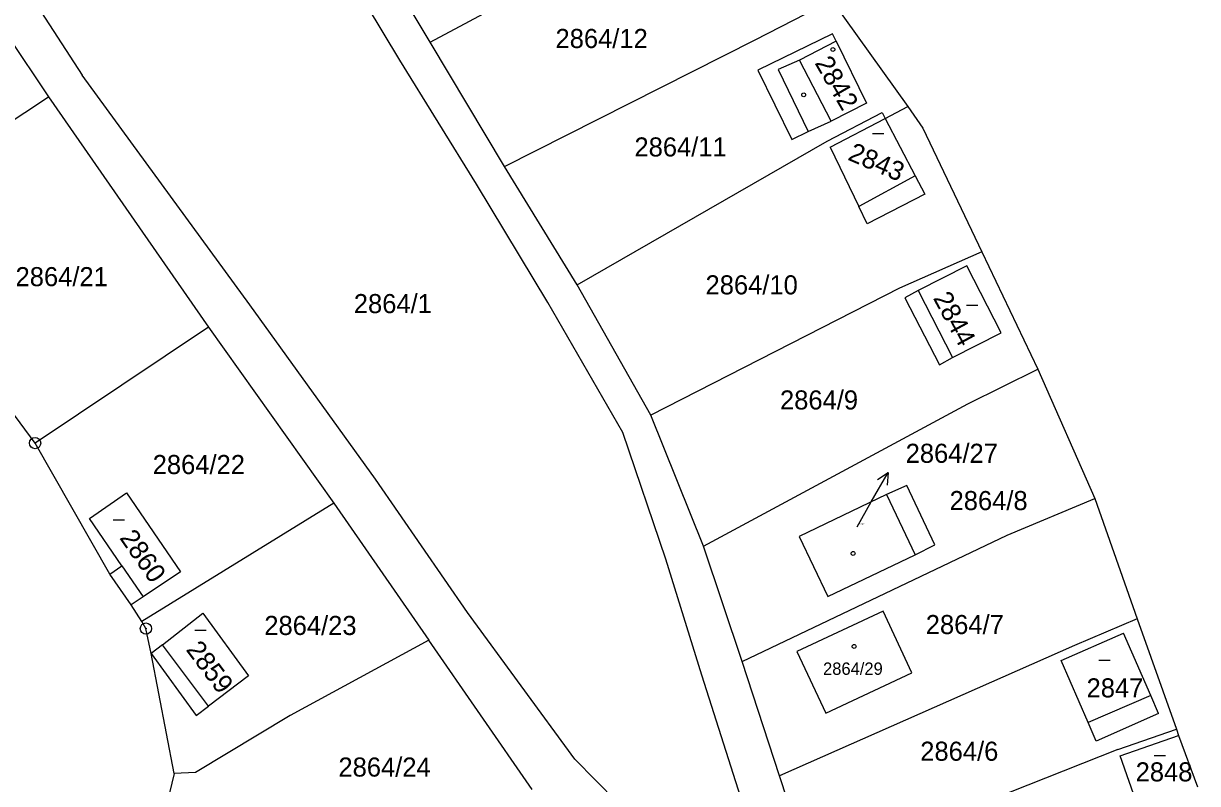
# Model space of a CAD drawing. Extents: x -736345 to -729997, y -1130177 to -1122501.
# Drawn here: x -735140.9 to -735036.4, y -1124094.6 to -1124026.9 of the extents above; entities that cross this region are included whole.
import ezdxf

# ---------------------------------------------------------------- set-up
doc = ezdxf.new("R2010")
doc.units = 0
for name, color, linetype in [('Vrstva 1', 7, 'Continuous'), ('Vrstva 13', 7, 'Continuous'), ('Vrstva 16', 7, 'Continuous'), ('Vrstva 18', 7, 'Continuous'), ('Vrstva 19', 7, 'Continuous'), ('Vrstva 25', 7, 'Continuous'), ('Vrstva 4', 7, 'Continuous')]:
    doc.layers.add(name, color=color, linetype=linetype)

msp = doc.modelspace()

# ---------------------------------------------------------------- linework, layer by layer
at = {"layer": 'Vrstva 1'}
for points in [[(-735147.12, -1124013.96), (-735135.7, -1124031.51)], [(-735104.72, -1124028.56), (-735080.66, -1124015.68)], [(-735149.68, -1124017.01), (-735138.72, -1124033.42)], [(-735104.72, -1124028.56), (-735110.57, -1124018.75)], [(-735107.41, -1124030.17), (-735113.26, -1124020.42)], [(-735075.79, -1124028.36), (-735068.94, -1124024.84)], [(-735068.9, -1124027.81), (-735075.53, -1124031.05)], [(-735068.58, -1124028.47), (-735068.9, -1124027.81)], [(-735098.1, -1124039.62), (-735104.72, -1124028.56)], [(-735098.1, -1124039.62), (-735075.79, -1124028.36)], [(-735068.58, -1124028.47), (-735065.88, -1124033.98)], [(-735100.6, -1124041.19), (-735107.41, -1124030.17)], [(-735075.53, -1124031.05), (-735072.51, -1124037.23)], [(-735120.77, -1124051.94), (-735135.7, -1124031.51)], [(-735155.5, -1124044.53), (-735138.72, -1124033.42)], [(-735138.72, -1124033.42), (-735124.46, -1124053.94)], [(-735065.88, -1124033.98), (-735069.01, -1124035.6)], [(-735064.2, -1124035.35), (-735062.2, -1124034.3)], [(-735069.37, -1124037.38), (-735064.48, -1124034.82)], [(-735069.11, -1124037.92), (-735064.2, -1124035.35)], [(-735064.48, -1124034.82), (-735064.2, -1124035.35)], [(-735064.2, -1124035.35), (-735061.53, -1124040.45)], [(-735071.05, -1124036.52), (-735069.01, -1124035.6)], [(-735091.64, -1124050.18), (-735069.37, -1124037.38)], [(-735072.51, -1124037.23), (-735071.05, -1124036.52)], [(-735069.11, -1124037.92), (-735066.56, -1124043.19)], [(-735091.64, -1124050.18), (-735098.1, -1124039.62)], [(-735061.53, -1124040.45), (-735060.67, -1124042.09)], [(-735094.24, -1124051.74), (-735100.6, -1124041.19)], [(-735060.67, -1124042.09), (-735065.81, -1124044.75)], [(-735065.81, -1124044.75), (-735066.56, -1124043.19)], [(-735055.6, -1124047.22), (-735062.92, -1124050.47)], [(-735056.94, -1124048.47), (-735061.26, -1124050.66)], [(-735053.86, -1124054.43), (-735056.94, -1124048.47)], [(-735085.07, -1124061.78), (-735091.64, -1124050.18)], [(-735062.92, -1124050.47), (-735085.07, -1124061.78)], [(-735061.26, -1124050.66), (-735062.46, -1124051.32)], [(-735109.58, -1124067.47), (-735120.77, -1124051.94)], [(-735087.57, -1124063.32), (-735094.24, -1124051.74)], [(-735062.46, -1124051.32), (-735059.38, -1124057.28)], [(-735124.46, -1124053.94), (-735139.9, -1124064.26)], [(-735124.46, -1124053.94), (-735113.31, -1124069.62)], [(-735058.22, -1124056.65), (-735053.86, -1124054.43)], [(-735059.38, -1124057.28), (-735058.22, -1124056.65)], [(-735139.9, -1124064.26), (-735144.94, -1124057.46)], [(-735056.85, -1124060.78), (-735050.62, -1124057.68)], [(-735080.37, -1124073.45), (-735056.85, -1124060.78)], [(-735080.37, -1124073.45), (-735085.07, -1124061.78)], [(-735083.73, -1124074.59), (-735087.57, -1124063.32)], [(-735133.24, -1124075.93), (-735139.9, -1124064.26)], [(-735101.41, -1124079.36), (-735109.58, -1124067.47)], [(-735135.06, -1124070.97), (-735131.75, -1124068.7)], [(-735131.75, -1124068.7), (-735126.96, -1124075.72)], [(-735064.08, -1124068.84), (-735071.87, -1124072.57)], [(-735062.28, -1124068.05), (-735064.08, -1124068.84)], [(-735059.78, -1124073.32), (-735062.28, -1124068.05)], [(-735113.31, -1124069.62), (-735130.4, -1124080.16)], [(-735113.31, -1124069.62), (-735104.83, -1124081.82)], [(-735053.33, -1124072.47), (-735045.54, -1124069.19)], [(-735132.17, -1124075.19), (-735135.06, -1124070.97)], [(-735076.95, -1124083.72), (-735053.33, -1124072.47)], [(-735071.87, -1124072.57), (-735069.32, -1124077.91)], [(-735076.95, -1124083.72), (-735080.37, -1124073.45)], [(-735061.52, -1124074.2), (-735059.78, -1124073.32)], [(-735080.52, -1124084.92), (-735083.73, -1124074.59)], [(-735069.32, -1124077.91), (-735061.52, -1124074.2)], [(-735133.24, -1124075.93), (-735132.17, -1124075.19)], [(-735131.36, -1124078.67), (-735133.24, -1124075.93)], [(-735126.96, -1124075.72), (-735130.29, -1124077.94)], [(-735130.29, -1124077.94), (-735131.36, -1124078.67)], [(-735130.4, -1124080.16), (-735131.36, -1124078.67)], [(-735061.83, -1124084.72), (-735064.39, -1124079.24), (-735072.06, -1124082.83), (-735069.48, -1124088.31), (-735061.83, -1124084.72)], [(-735130.03, -1124080.78), (-735130.4, -1124080.16)], [(-735128.57, -1124082.22), (-735124.95, -1124079.41)], [(-735124.95, -1124079.41), (-735120.9, -1124085)], [(-735091.85, -1124092.41), (-735101.41, -1124079.36)], [(-735041.75, -1124079.9), (-735047.34, -1124082.28)], [(-735129.56, -1124082.99), (-735130.03, -1124080.78)], [(-735048.54, -1124083.61), (-735042.97, -1124081.18)], [(-735040.56, -1124086.73), (-735042.97, -1124081.18)], [(-735128.57, -1124082.22), (-735129.56, -1124082.99)], [(-735104.83, -1124081.82), (-735117.2, -1124088.52)], [(-735095.63, -1124095.12), (-735104.83, -1124081.82)], [(-735047.34, -1124082.28), (-735073.6, -1124093.88)], [(-735129.56, -1124082.99), (-735125.57, -1124088.51)], [(-735127.51, -1124093.67), (-735129.56, -1124082.99)], [(-735073.6, -1124093.88), (-735076.95, -1124083.72)], [(-735046.14, -1124089.14), (-735048.54, -1124083.61)], [(-735120.9, -1124085), (-735124.47, -1124087.68)], [(-735076.86, -1124096.48), (-735080.52, -1124084.92)], [(-735125.57, -1124088.51), (-735124.47, -1124087.68)], [(-735039.86, -1124088.35), (-735040.56, -1124086.73)], [(-735117.2, -1124088.52), (-735125.63, -1124093.59)], [(-735039.86, -1124088.35), (-735045.42, -1124090.81)], [(-735045.42, -1124090.81), (-735046.14, -1124089.14)], [(-735043.49, -1124091.55), (-735038.27, -1124089.74)], [(-735043.29, -1124092.12), (-735038.07, -1124090.31)], [(-735043.49, -1124091.55), (-735070.81, -1124102.37)], [(-735088.09, -1124096.21), (-735091.85, -1124092.41)], [(-735041.67, -1124096.67), (-735043.29, -1124092.12)], [(-735127.51, -1124093.67), (-735129.23, -1124100.8)], [(-735125.63, -1124093.59), (-735127.51, -1124093.67)], [(-735070.81, -1124102.37), (-735073.6, -1124093.88)]]:
    msp.add_lwpolyline(points, dxfattribs=at)
at = {"layer": 'Vrstva 13'}
for points in [[(-735068.94, -1124024.84), (-735062.2, -1124034.3)], [(-735062.2, -1124034.3), (-735060.84, -1124036.21)], [(-735060.84, -1124036.21), (-735055.6, -1124047.22)], [(-735055.6, -1124047.22), (-735050.62, -1124057.68)], [(-735050.62, -1124057.68), (-735045.54, -1124069.19)], [(-735045.54, -1124069.19), (-735041.75, -1124079.9)], [(-735041.75, -1124079.9), (-735038.27, -1124089.74)], [(-735038.27, -1124089.74), (-735038.07, -1124090.31)], [(-735038.07, -1124090.31), (-735036.39, -1124094.86)]]:
    msp.add_lwpolyline(points, dxfattribs=at)
at = {"layer": 'Vrstva 16'}
msp.add_lwpolyline([(-735066.71, -1124071.71), (-735065.44, -1124069.49)], dxfattribs=at)
at = {"layer": 'Vrstva 25'}
for points in [[(-735065.32, -1124036.68), (-735064.32, -1124036.68)], [(-735056.96, -1124051.97), (-735055.96, -1124051.97)], [(-735065.44, -1124069.49), (-735063.95, -1124066.887)], [(-735064.88, -1124067.506), (-735063.95, -1124066.887), (-735064.013, -1124068.003)], [(-735132.94, -1124071.1), (-735131.94, -1124071.1)], [(-735125.68, -1124080.91), (-735124.68, -1124080.91)], [(-735045.17, -1124083.59), (-735044.17, -1124083.59)], [(-735040.25, -1124092.09), (-735039.25, -1124092.09)]]:
    msp.add_lwpolyline(points, dxfattribs=at)
for centre, radius in [((-735068.86, -1124029.21), 0.175), ((-735071.46, -1124033.25), 0.175), ((-735139.9, -1124064.26), 0.5), ((-735139.9, -1124064.26), 0.032), ((-735067.06, -1124074.09), 0.175), ((-735130.03, -1124080.78), 0.5), ((-735130.03, -1124080.78), 0.032), ((-735066.97, -1124082.37), 0.175)]:
    msp.add_circle(centre, radius, dxfattribs=at)
at = {"layer": 'Vrstva 4'}
for points in [[(-735068.58, -1124028.47), (-735071.84, -1124030.15)], [(-735071.84, -1124030.15), (-735073.74, -1124031)], [(-735069.01, -1124035.6), (-735071.84, -1124030.15)], [(-735073.74, -1124031), (-735071.05, -1124036.52)], [(-735061.53, -1124040.45), (-735066.56, -1124043.19)], [(-735061.26, -1124050.66), (-735058.22, -1124056.65)], [(-735064.08, -1124068.84), (-735061.52, -1124074.2)], [(-735132.17, -1124075.19), (-735130.29, -1124077.94)], [(-735124.47, -1124087.68), (-735128.57, -1124082.22)], [(-735040.56, -1124086.73), (-735046.14, -1124089.14)]]:
    msp.add_lwpolyline(points, dxfattribs=at)

# ---------------------------------------------------------------- texts
at = {"layer": 'Vrstva 16'}
msp.add_text('2864/27', height=1.7, dxfattribs=at).set_placement((-735062.38, -1124066.02))
at = {"layer": 'Vrstva 18'}
for s, p in [('2864/12', (-735093.56, -1124029.08)), ('2864/11', (-735086.53, -1124038.74)), ('2864/21', (-735141.64, -1124050.29)), ('2864/10', (-735080.2, -1124051.02)), ('2864/1', (-735111.52, -1124052.69)), ('2864/9', (-735073.57, -1124061.27)), ('2864/22', (-735129.43, -1124067.02)), ('2864/8', (-735058.47, -1124070.23)), ('2864/23', (-735119.49, -1124081.35)), ('2864/7', (-735060.59, -1124081.27)), ('2864/6', (-735061.08, -1124092.55)), ('2864/24', (-735112.89, -1124093.96))]:
    msp.add_text(s, height=1.7, dxfattribs=at).set_placement(p)
at = {"layer": 'Vrstva 19'}
for s, rotation, p in [('2842', 300.10239, (-735070.517, -1124030.412)), ('2843', 336.80268, (-735067.618, -1124039.005)), ('2844', 298.40237, (-735059.969, -1124051.35)), ('2860', 304.90242, (-735132.432, -1124072.709)), ('2859', 306.80244, (-735126.521, -1124082.67))]:
    msp.add_text(s, height=1.7, rotation=rotation, dxfattribs=at).set_placement(p)
for s, height, p in [('2864/27', 0.1, (-735066.51, -1124071.51)), ('2864/29', 1.1, (-735069.736, -1124084.9)), ('2847', 1.7, (-735046.27, -1124086.91)), ('2848', 1.7, (-735041.9, -1124094.39))]:
    msp.add_text(s, height=height, dxfattribs=at).set_placement(p)

doc.saveas('drawing.dxf')
